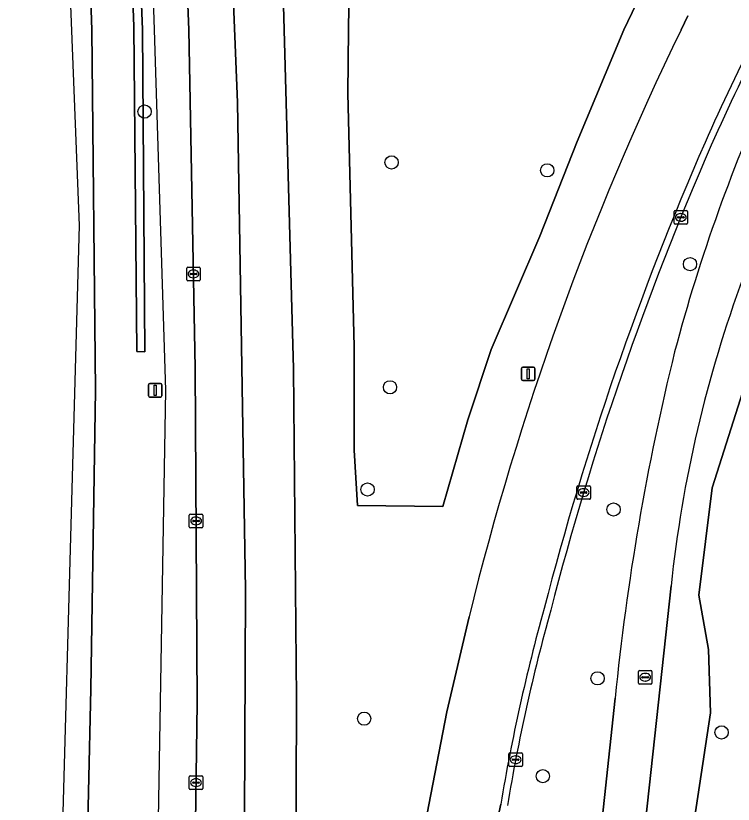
# Model space of a CAD drawing. Extents: x 162082 to 163401, y 388089 to 388636.
# Drawn here: x 162102.3 to 162155.2, y 388192.8 to 388251 of the extents above; entities that cross this region are included whole.
import ezdxf

# ---------------------------------------------------------------- set-up
doc = ezdxf.new("R2010")
doc.units = 0
for name, color, linetype in [('IMGEO_Berm_groen', 7, 'Continuous'), ('IMGEO_Boom', 7, 'Continuous'), ('IMGEO_Fietspad_gesloten', 7, 'Continuous'), ('IMGEO_Groenvoorziening', 7, 'Continuous'), ('IMGEO_Haag', 7, 'Continuous'), ('IMGEO_Hek', 7, 'Continuous'), ('IMGEO_Kolk', 7, 'Continuous'), ('IMGEO_Lichtmast', 7, 'Continuous'), ('IMGEO_Loofbos', 7, 'Continuous'), ('IMGEO_Rijbaan_lokaal_open', 7, 'Continuous'), ('IMGEO_Rijbaan_regionaal_gesloten', 7, 'Continuous'), ('IMGEO_Rioolput', 7, 'Continuous')]:
    doc.layers.add(name, color=color, linetype=linetype)

msp = doc.modelspace()

# ---------------------------------------------------------------- linework, layer by layer
at = {"layer": 'IMGEO_Berm_groen'}
for points in [[(162126.399, 388357.816), (162115.514, 388357.816), (162116.697, 388345.147), (162118.955, 388316.778), (162120.757, 388288.379), (162121.367, 388274.924), (162122.052, 388250), (162122.739, 388224.991), (162122.955, 388200.63), (162122.882, 388179.99), (162122.587, 388168.062), (162122.56, 388166.951), (162122.56, 388166.951)], [(162104.342, 388320.988), (162105.469, 388303.355), (162107.191, 388270.607), (162107.867, 388250), (162108.147, 388223.392), (162107.799, 388201.355), (162107.463, 388186.103), (162106.685, 388169.07), (162106.66, 388168.525), (162110.412, 388168.154), (162110.623, 388172.967), (162111.188, 388172.942), (162110.994, 388168.096), (162115.129, 388167.687)], [(162115.129, 388167.687), (162115.185, 388167.681), (162115.197, 388168.53), (162115.637, 388200.296), (162115.501, 388225.026), (162115.028, 388250), (162114.198, 388270.921), (162112.999, 388293.402), (162111.592, 388315.455)], [(162193.018, 388311.476), (162180.686, 388299.296), (162174.794, 388292.565), (162164.913, 388279.995), (162159.416, 388272.159), (162154.453, 388264.185), (162150.758, 388257.597), (162147.107, 388250), (162143.664, 388241.768), (162140.921, 388234.763), (162137.33, 388226.41), (162135.613, 388221.211), (162133.771, 388214.818), (162127.473, 388214.895), (162127.211, 388218.972), (162127.21, 388226.62), (162126.756, 388245.293), (162126.809, 388250), (162126.865, 388255.1), (162127.17, 388261.503), (162131.88, 388276.058), (162143.113, 388299.11), (162147.83, 388309.193)], [(162207.657, 388306.004), (162193.849, 388291.667), (162195.833, 388289.739), (162185.601, 388278.37), (162179.303, 388271.066), (162173.82, 388263.104), (162169.541, 388255.855), (162166.315, 388250), (162165.112, 388247.818), (162161.634, 388240.291), (162158.829, 388232.574), (162153.616, 388216.204), (162152.635, 388208.277), (162153.36, 388204.265), (162153.504, 388199.591), (162151.506, 388186.435)], [(162151.331, 388250), (162151.84, 388251.042)], [(162122.56, 388166.951), (162128.042, 388166.408), (162128.163, 388167.313), (162128.953, 388173.214), (162134.063, 388199.663), (162135.696, 388206.672)], [(162133.655, 388165.852), (162142.635, 388164.961), (162142.635, 388164.963), (162142.68, 388165.384), (162146.469, 388200.662)]]:
    msp.add_lwpolyline(points, dxfattribs=at)
msp.add_lwpolyline([(162110.975, 388250.254), (162110.214, 388270.794), (162108.335, 388303.624), (162107.41, 388321.076), (162106.04, 388337.271), (162106.888, 388337.32), (162108.037, 388321.434), (162109.051, 388303.654), (162110.766, 388270.838), (162111.602, 388250.03), (162111.788, 388226.246), (162111.192, 388226.261)], close=True, dxfattribs=at)
for centre, radius, start, end in [((162347.23, 388154.825), 217.795, 154.08767, 166.22816), ((162312.5, 388170.811), 173.945, 152.91894, 156.02641), ((162273.166, 388193.916), 126.504, 155.33064, 165.20021), ((162363.419, 388149.87), 228.985, 156.41525, 165.51142), ((162328.02, 388182.653), 182.442, 166.18059, 174.3349), ((162278.165, 388169.399), 141.578, 164.53166, 170.5084)]:
    msp.add_arc(centre, radius, start, end, dxfattribs=at)
at = {"layer": 'IMGEO_Boom'}
for centre in [(162111.764, 388243.967), (162129.982, 388240.22), (162141.465, 388239.632), (162151.994, 388232.706), (162129.864, 388223.617), (162128.212, 388216.074), (162146.356, 388214.601), (162145.176, 388202.134), (162127.958, 388199.157), (162154.324, 388198.145), (162141.135, 388194.91)]:
    msp.add_circle(centre, 0.489, dxfattribs=at)
at = {"layer": 'IMGEO_Fietspad_gesloten'}
msp.add_lwpolyline([(162146.469, 388200.662), (162142.68, 388165.384), (162142.635, 388164.963), (162143.416, 388164.886), (162145.79, 388164.65), (162146.237, 388168.79), (162146.281, 388169.197), (162150.596, 388208.951)], dxfattribs=at)
for centre, radius, start, end in [((162273.166, 388193.916), 126.504, 155.33064, 165.20021), ((162244.129, 388199.115), 94.049, 159.69961, 173.99707), ((162328.02, 388182.653), 182.442, 166.18059, 174.3349)]:
    msp.add_arc(centre, radius, start, end, dxfattribs=at)
at = {"layer": 'IMGEO_Groenvoorziening'}
msp.add_lwpolyline([(162108.037, 388321.434), (162106.888, 388337.32), (162106.04, 388337.271), (162107.41, 388321.076), (162108.335, 388303.624), (162110.214, 388270.794), (162110.975, 388250.254), (162111.192, 388226.261), (162111.788, 388226.246), (162111.602, 388250.03), (162110.766, 388270.838), (162109.051, 388303.654)], close=True, dxfattribs=at)
for points in [[(162156.818, 388168.551), (162155.992, 388168.648), (162155.548, 388168.732), (162155.641, 388169.499), (162149.29, 388170.484), (162151.506, 388186.435), (162153.504, 388199.591), (162153.36, 388204.265), (162152.635, 388208.277), (162153.616, 388216.204), (162158.829, 388232.574), (162161.634, 388240.291), (162165.112, 388247.818), (162166.315, 388250), (162169.541, 388255.855), (162173.82, 388263.104), (162179.303, 388271.066), (162185.601, 388278.37), (162195.833, 388289.739), (162193.849, 388291.667), (162191.53, 388289.26)], [(162150.596, 388208.951), (162146.281, 388169.197), (162146.915, 388167.623), (162147.594, 388166.415)]]:
    msp.add_lwpolyline(points, dxfattribs=at)
msp.add_arc((162244.129, 388199.115), 94.049, 159.69961, 173.99707, dxfattribs=at)
at = {"layer": 'IMGEO_Haag'}
msp.add_lwpolyline([(162108.037, 388321.434), (162106.888, 388337.32), (162106.04, 388337.271), (162107.41, 388321.076), (162108.335, 388303.624), (162110.214, 388270.794), (162110.975, 388250.254), (162111.192, 388226.261), (162111.788, 388226.246), (162111.602, 388250.03), (162110.766, 388270.838), (162109.051, 388303.654)], close=True, dxfattribs=at)
at = {"layer": 'IMGEO_Hek'}
msp.add_lwpolyline([(162102.26, 388391.365), (162103.693, 388379.543), (162107.603, 388338.54), (162108.931, 388321.311), (162110.061, 388303.626), (162111.787, 388270.809), (162112.468, 388250), (162113.297, 388223.395), (162112.358, 388168.71)], dxfattribs=at)
at = {"layer": 'IMGEO_Kolk'}
for p, q in [((162150.815, 388235.737), (162150.815, 388236.589)), ((162150.89, 388236.663), (162151.742, 388236.663)), ((162151.117, 388236.206), (162151.515, 388236.206)), ((162151.303, 388236.443), (162151.328, 388236.443)), ((162151.816, 388236.589), (162151.816, 388235.737)), ((162151.742, 388235.663), (162150.89, 388235.663)), ((162151.074, 388236.157), (162151.074, 388236.169)), ((162151.512, 388236.12), (162151.114, 388236.12)), ((162151.326, 388235.883), (162151.301, 388235.883)), ((162151.558, 388236.169), (162151.558, 388236.157)), ((162114.867, 388231.558), (162114.867, 388232.41)), ((162114.942, 388232.484), (162115.794, 388232.484)), ((162115.355, 388232.264), (162115.38, 388232.264)), ((162115.868, 388232.41), (162115.868, 388231.558)), ((162115.126, 388231.978), (162115.126, 388231.99)), ((162115.564, 388231.941), (162115.166, 388231.941)), ((162115.169, 388232.027), (162115.567, 388232.027)), ((162115.378, 388231.704), (162115.353, 388231.704)), ((162115.61, 388231.99), (162115.61, 388231.978)), ((162115.794, 388231.484), (162114.942, 388231.484)), ((162143.643, 388215.422), (162143.643, 388216.274)), ((162143.718, 388216.348), (162144.57, 388216.348)), ((162143.902, 388215.842), (162143.902, 388215.854)), ((162144.34, 388215.805), (162143.942, 388215.805)), ((162143.945, 388215.891), (162144.343, 388215.891)), ((162144.131, 388216.128), (162144.156, 388216.128)), ((162144.386, 388215.854), (162144.386, 388215.842)), ((162144.644, 388216.274), (162144.644, 388215.422)), ((162144.57, 388215.348), (162143.718, 388215.348)), ((162144.154, 388215.568), (162144.129, 388215.568)), ((162115.061, 388213.326), (162115.061, 388214.178)), ((162115.136, 388214.252), (162115.988, 388214.252)), ((162116.062, 388214.178), (162116.062, 388213.326)), ((162115.32, 388213.746), (162115.32, 388213.758)), ((162115.758, 388213.709), (162115.36, 388213.709)), ((162115.363, 388213.795), (162115.761, 388213.795)), ((162115.549, 388214.032), (162115.574, 388214.032)), ((162115.804, 388213.758), (162115.804, 388213.746)), ((162115.988, 388213.252), (162115.136, 388213.252)), ((162115.572, 388213.472), (162115.547, 388213.472)), ((162138.707, 388196.63), (162139.559, 388196.63)), ((162138.632, 388195.704), (162138.632, 388196.556)), ((162138.891, 388196.124), (162138.891, 388196.136)), ((162139.329, 388196.087), (162138.931, 388196.087)), ((162138.934, 388196.173), (162139.332, 388196.173)), ((162139.12, 388196.41), (162139.145, 388196.41)), ((162139.375, 388196.136), (162139.375, 388196.124)), ((162139.633, 388196.556), (162139.633, 388195.704)), ((162139.559, 388195.63), (162138.707, 388195.63)), ((162139.143, 388195.85), (162139.118, 388195.85)), ((162115.056, 388194.008), (162115.056, 388194.86)), ((162115.131, 388194.934), (162115.983, 388194.934)), ((162116.057, 388194.86), (162116.057, 388194.008)), ((162115.315, 388194.428), (162115.315, 388194.44)), ((162115.753, 388194.391), (162115.355, 388194.391)), ((162115.358, 388194.477), (162115.756, 388194.477)), ((162115.544, 388194.714), (162115.569, 388194.714)), ((162115.799, 388194.44), (162115.799, 388194.428)), ((162115.983, 388193.934), (162115.131, 388193.934)), ((162115.567, 388194.154), (162115.542, 388194.154))]:
    msp.add_line(p, q, dxfattribs=at)
for points in [[(162150.815, 388235.737), (162150.815, 388236.589)], [(162150.89, 388236.663), (162151.742, 388236.663)], [(162151.816, 388236.589), (162151.816, 388235.737)], [(162151.742, 388235.663), (162150.89, 388235.663)], [(162114.867, 388231.558), (162114.867, 388232.41)], [(162114.942, 388232.484), (162115.794, 388232.484)], [(162115.868, 388232.41), (162115.868, 388231.558)], [(162115.794, 388231.484), (162114.942, 388231.484)], [(162143.643, 388215.422), (162143.643, 388216.274)], [(162143.718, 388216.348), (162144.57, 388216.348)], [(162144.644, 388216.274), (162144.644, 388215.422)], [(162144.57, 388215.348), (162143.718, 388215.348)], [(162115.061, 388213.326), (162115.061, 388214.178)], [(162115.136, 388214.252), (162115.988, 388214.252)], [(162116.062, 388214.178), (162116.062, 388213.326)], [(162115.988, 388213.252), (162115.136, 388213.252)], [(162138.707, 388196.63), (162139.559, 388196.63)], [(162138.632, 388195.704), (162138.632, 388196.556)], [(162139.633, 388196.556), (162139.633, 388195.704)], [(162139.559, 388195.63), (162138.707, 388195.63)], [(162115.056, 388194.008), (162115.056, 388194.86)], [(162115.131, 388194.934), (162115.983, 388194.934)], [(162116.057, 388194.86), (162116.057, 388194.008)], [(162115.983, 388193.934), (162115.131, 388193.934)]]:
    msp.add_lwpolyline(points, dxfattribs=at)
for centre, radius, start, end in [((162150.892, 388236.587), 0.0765, 91.55205, 178.44795), ((162150.892, 388236.587), 0.0765, 91.55205, 178.44795), ((162151.114, 388236.166), 0.0403, 85.87752, 175.75265), ((162151.519, 388236.168), 0.0386, 1.73085, 96.63898), ((162151.74, 388236.587), 0.0765, 1.55205, 88.44795), ((162151.74, 388236.587), 0.0765, 1.55205, 88.44795), ((162150.892, 388235.739), 0.0765, 181.55205, 268.44795), ((162150.892, 388235.739), 0.0765, 181.55205, 268.44795), ((162151.111, 388236.156), 0.0366, 178.93798, 274.71019), ((162151.515, 388236.163), 0.043, 264.86636, 352.45326), ((162151.74, 388235.739), 0.0765, 271.55205, 358.44795), ((162151.74, 388235.739), 0.0765, 271.55205, 358.44795), ((162114.944, 388232.408), 0.0765, 91.55205, 178.44795), ((162114.944, 388232.408), 0.0765, 91.55205, 178.44795), ((162115.792, 388232.408), 0.0765, 1.55205, 88.44795), ((162115.792, 388232.408), 0.0765, 1.55205, 88.44795), ((162114.944, 388231.56), 0.0765, 181.55205, 268.44795), ((162114.944, 388231.56), 0.0765, 181.55205, 268.44795), ((162115.166, 388231.987), 0.0403, 85.87752, 175.75265), ((162115.163, 388231.977), 0.0366, 178.93798, 274.71019), ((162115.567, 388231.984), 0.043, 264.86636, 352.45326), ((162115.571, 388231.989), 0.0386, 1.73085, 96.63898), ((162115.792, 388231.56), 0.0765, 271.55205, 358.44795), ((162115.792, 388231.56), 0.0765, 271.55205, 358.44795), ((162143.72, 388216.272), 0.0765, 91.55205, 178.44795), ((162143.72, 388216.272), 0.0765, 91.55205, 178.44795), ((162143.942, 388215.851), 0.0403, 85.87752, 175.75265), ((162143.939, 388215.841), 0.0366, 178.93798, 274.71019), ((162144.343, 388215.848), 0.043, 264.86636, 352.45326), ((162144.347, 388215.853), 0.0386, 1.73085, 96.63898), ((162144.568, 388216.272), 0.0765, 1.55205, 88.44795), ((162144.568, 388216.272), 0.0765, 1.55205, 88.44795), ((162143.72, 388215.424), 0.0765, 181.55205, 268.44795), ((162143.72, 388215.424), 0.0765, 181.55205, 268.44795), ((162144.568, 388215.424), 0.0765, 271.55205, 358.44795), ((162144.568, 388215.424), 0.0765, 271.55205, 358.44795), ((162115.138, 388214.176), 0.0765, 91.55205, 178.44795), ((162115.138, 388214.176), 0.0765, 91.55205, 178.44795), ((162115.986, 388214.176), 0.0765, 1.55205, 88.44795), ((162115.986, 388214.176), 0.0765, 1.55205, 88.44795), ((162115.36, 388213.755), 0.0403, 85.87752, 175.75265), ((162115.357, 388213.745), 0.0366, 178.93798, 274.71019), ((162115.761, 388213.752), 0.043, 264.86636, 352.45326), ((162115.765, 388213.757), 0.0386, 1.73085, 96.63898), ((162115.138, 388213.328), 0.0765, 181.55205, 268.44795), ((162115.138, 388213.328), 0.0765, 181.55205, 268.44795), ((162115.986, 388213.328), 0.0765, 271.55205, 358.44795), ((162115.986, 388213.328), 0.0765, 271.55205, 358.44795), ((162138.709, 388196.554), 0.0765, 91.55205, 178.44795), ((162138.709, 388196.554), 0.0765, 91.55205, 178.44795), ((162139.557, 388196.554), 0.0765, 1.55205, 88.44795), ((162139.557, 388196.554), 0.0765, 1.55205, 88.44795), ((162138.931, 388196.133), 0.0403, 85.87752, 175.75265), ((162138.928, 388196.123), 0.0366, 178.93798, 274.71019), ((162139.332, 388196.13), 0.043, 264.86636, 352.45326), ((162139.336, 388196.135), 0.0386, 1.73085, 96.63898), ((162138.709, 388195.706), 0.0765, 181.55205, 268.44795), ((162138.709, 388195.706), 0.0765, 181.55205, 268.44795), ((162139.557, 388195.706), 0.0765, 271.55205, 358.44795), ((162139.557, 388195.706), 0.0765, 271.55205, 358.44795), ((162115.133, 388194.858), 0.0765, 91.55205, 178.44795), ((162115.133, 388194.858), 0.0765, 91.55205, 178.44795), ((162115.981, 388194.858), 0.0765, 1.55205, 88.44795), ((162115.981, 388194.858), 0.0765, 1.55205, 88.44795), ((162115.355, 388194.437), 0.0403, 85.87752, 175.75265), ((162115.352, 388194.427), 0.0366, 178.93798, 274.71019), ((162115.756, 388194.434), 0.043, 264.86636, 352.45326), ((162115.76, 388194.439), 0.0386, 1.73085, 96.63898), ((162115.133, 388194.01), 0.0765, 181.55205, 268.44795), ((162115.133, 388194.01), 0.0765, 181.55205, 268.44795), ((162115.981, 388194.01), 0.0765, 271.55205, 358.44795), ((162115.981, 388194.01), 0.0765, 271.55205, 358.44795)]:
    msp.add_arc(centre, radius, start, end, dxfattribs=at)
for centre, major_axis, ratio, start_param, end_param in [((162151.302, 388236.163), (-0.387, 0.002), 0.722429, 4.712389, 7.853982), ((162151.327, 388236.163), (-0.39, 0.002), 0.717154, 1.570796, 4.712389), ((162115.354, 388231.984), (-0.387, 0.002), 0.722429, 4.712389, 7.853982), ((162115.379, 388231.984), (-0.39, 0.002), 0.717154, 1.570796, 4.712389), ((162144.13, 388215.848), (-0.387, 0.002), 0.722429, 4.712389, 7.853982), ((162144.155, 388215.848), (-0.39, 0.002), 0.717154, 1.570796, 4.712389), ((162115.548, 388213.752), (-0.387, 0.002), 0.722429, 4.712389, 7.853982), ((162115.573, 388213.752), (-0.39, 0.002), 0.717154, 1.570796, 4.712389), ((162139.119, 388196.13), (-0.387, 0.002), 0.722429, 4.712389, 7.853982), ((162139.144, 388196.13), (-0.39, 0.002), 0.717154, 1.570796, 4.712389), ((162115.543, 388194.434), (-0.387, 0.002), 0.722429, 4.712389, 7.853982), ((162115.568, 388194.434), (-0.39, 0.002), 0.717154, 1.570796, 4.712389)]:
    msp.add_ellipse(centre, major_axis=major_axis, ratio=ratio, start_param=start_param, end_param=end_param, dxfattribs=at)
at = {"layer": 'IMGEO_Lichtmast'}
for p, q in [((162139.563, 388224.213), (162139.563, 388225.013)), ((162139.563, 388225.013), (162139.563, 388224.213)), ((162139.663, 388225.113), (162140.453, 388225.113)), ((162140.453, 388225.113), (162139.663, 388225.113)), ((162140.553, 388225.013), (162140.553, 388224.213)), ((162140.553, 388224.213), (162140.553, 388225.013)), ((162140.453, 388224.113), (162139.663, 388224.113)), ((162139.663, 388224.113), (162140.453, 388224.113)), ((162112.045, 388222.998), (162112.045, 388223.798)), ((162112.045, 388223.798), (162112.045, 388222.998)), ((162112.145, 388223.898), (162112.935, 388223.898)), ((162112.935, 388223.898), (162112.145, 388223.898)), ((162113.035, 388223.798), (162113.035, 388222.998)), ((162113.035, 388222.998), (162113.035, 388223.798)), ((162112.935, 388222.898), (162112.145, 388222.898)), ((162112.145, 388222.898), (162112.935, 388222.898))]:
    msp.add_line(p, q, dxfattribs=at)
for points in [[(162139.983, 388224.988), (162140.133, 388224.988), (162140.133, 388224.238), (162139.983, 388224.238), (162139.983, 388224.988)], [(162112.465, 388223.773), (162112.615, 388223.773), (162112.615, 388223.023), (162112.465, 388223.023), (162112.465, 388223.773)]]:
    msp.add_lwpolyline(points, dxfattribs=at)
for centre, start, end in [((162139.663, 388225.013), 90, 180), ((162139.663, 388225.013), 90, 180), ((162140.453, 388225.013), 0, 90), ((162140.453, 388225.013), 360, 90), ((162139.663, 388224.213), 180, 270), ((162139.663, 388224.213), 180, 270), ((162140.453, 388224.213), 270, 0), ((162140.453, 388224.213), 270, 0), ((162112.145, 388223.798), 90, 180), ((162112.145, 388223.798), 90, 180), ((162112.935, 388223.798), 0, 90), ((162112.935, 388223.798), 360, 90), ((162112.145, 388222.998), 180, 270), ((162112.145, 388222.998), 180, 270), ((162112.935, 388222.998), 270, 0), ((162112.935, 388222.998), 270, 0)]:
    msp.add_arc(centre, 0.1, start, end, dxfattribs=at)
at = {"layer": 'IMGEO_Loofbos'}
msp.add_lwpolyline([(162147.83, 388309.193), (162143.113, 388299.11), (162131.88, 388276.058), (162127.17, 388261.503), (162126.865, 388255.1), (162126.809, 388250), (162126.756, 388245.293), (162127.21, 388226.62), (162127.211, 388218.972), (162127.473, 388214.895), (162133.771, 388214.818), (162135.613, 388221.211), (162137.33, 388226.41), (162140.921, 388234.763), (162143.664, 388241.768), (162147.107, 388250), (162150.758, 388257.597), (162154.453, 388264.185), (162159.416, 388272.159), (162164.913, 388279.995), (162174.794, 388292.565), (162180.686, 388299.296), (162193.018, 388311.476)], dxfattribs=at)
at = {"layer": 'IMGEO_Rijbaan_lokaal_open'}
msp.add_lwpolyline([(162138.035, 388192.841), (162136.62, 388186.299), (162134.647, 388175.833), (162133.597, 388169.209), (162133.254, 388166.629), (162133.157, 388165.901), (162133.655, 388165.852)], dxfattribs=at)
for centre, radius, start, end in [((162311.152, 388171.471), 172.945, 152.99495, 156.04573), ((162312.5, 388170.811), 173.945, 152.91894, 156.02641), ((162363.429, 388149.867), 229.496, 156.41562, 165.51059), ((162363.419, 388149.87), 228.985, 156.41525, 165.51142), ((162276.156, 388169.841), 140.023, 164.48887, 170.54592), ((162278.165, 388169.399), 141.578, 164.53166, 170.5084)]:
    msp.add_arc(centre, radius, start, end, dxfattribs=at)
at = {"layer": 'IMGEO_Rijbaan_regionaal_gesloten'}
for points in [[(162104.064, 388308.678), (162106.934, 388235.552), (162105.092, 388169.227), (162106.685, 388169.07), (162107.463, 388186.103), (162107.799, 388201.355), (162108.147, 388223.392), (162107.867, 388250), (162107.191, 388270.607), (162105.469, 388303.355), (162104.342, 388320.988)], [(162115.906, 388303.755), (162117.183, 388280.066), (162118.611, 388244.643), (162119.213, 388208.669), (162119.065, 388174.889), (162118.865, 388168.298), (162122.587, 388168.062), (162122.882, 388179.99), (162122.955, 388200.63), (162122.739, 388224.991), (162122.052, 388250), (162121.367, 388274.924), (162120.757, 388288.379), (162118.955, 388316.778)], [(162111.592, 388315.455), (162112.999, 388293.402), (162114.198, 388270.921), (162115.028, 388250), (162115.501, 388225.026), (162115.637, 388200.296), (162115.197, 388168.53), (162118.865, 388168.298), (162119.065, 388174.889), (162119.213, 388208.669), (162118.611, 388244.643), (162117.183, 388280.066), (162115.906, 388303.755)], [(162151.84, 388251.042), (162151.331, 388250)], [(162135.696, 388206.672), (162134.063, 388199.663), (162128.953, 388173.214), (162128.163, 388167.313), (162133.254, 388166.629), (162133.597, 388169.209), (162134.647, 388175.833), (162136.62, 388186.299), (162138.035, 388192.841)]]:
    msp.add_lwpolyline(points, dxfattribs=at)
for centre, radius, start, end in [((162347.23, 388154.825), 217.795, 154.08767, 166.22816), ((162311.152, 388171.471), 172.945, 152.99495, 156.04573), ((162363.429, 388149.867), 229.496, 156.41562, 165.51059), ((162276.156, 388169.841), 140.023, 164.48887, 170.54592)]:
    msp.add_arc(centre, radius, start, end, dxfattribs=at)
at = {"layer": 'IMGEO_Rioolput'}
for p, q in [((162148.188, 388201.787), (162148.188, 388202.639)), ((162148.263, 388202.713), (162149.115, 388202.713)), ((162148.676, 388202.493), (162148.701, 388202.493)), ((162149.189, 388202.639), (162149.189, 388201.787)), ((162148.447, 388202.207), (162148.447, 388202.219)), ((162148.885, 388202.17), (162148.487, 388202.17)), ((162148.49, 388202.256), (162148.888, 388202.256)), ((162148.699, 388201.933), (162148.674, 388201.933)), ((162148.931, 388202.219), (162148.931, 388202.207)), ((162149.115, 388201.713), (162148.263, 388201.713))]:
    msp.add_line(p, q, dxfattribs=at)
for points in [[(162148.188, 388201.787), (162148.188, 388202.639)], [(162148.263, 388202.713), (162149.115, 388202.713)], [(162149.189, 388202.639), (162149.189, 388201.787)], [(162149.115, 388201.713), (162148.263, 388201.713)]]:
    msp.add_lwpolyline(points, dxfattribs=at)
for centre, radius, start, end in [((162148.265, 388202.637), 0.0765, 91.55205, 178.44795), ((162148.265, 388202.637), 0.0765, 91.55205, 178.44795), ((162149.113, 388202.637), 0.0765, 1.55205, 88.44795), ((162149.113, 388202.637), 0.0765, 1.55205, 88.44795), ((162148.487, 388202.216), 0.0403, 85.87752, 175.75265), ((162148.484, 388202.206), 0.0366, 178.93798, 274.71019), ((162148.888, 388202.213), 0.043, 264.86636, 352.45326), ((162148.892, 388202.218), 0.0386, 1.73085, 96.63898), ((162148.265, 388201.789), 0.0765, 181.55205, 268.44795), ((162148.265, 388201.789), 0.0765, 181.55205, 268.44795), ((162149.113, 388201.789), 0.0765, 271.55205, 358.44795), ((162149.113, 388201.789), 0.0765, 271.55205, 358.44795)]:
    msp.add_arc(centre, radius, start, end, dxfattribs=at)
for centre, major_axis, ratio, start_param, end_param in [((162148.675, 388202.213), (-0.387, 0.002), 0.722429, 4.712389, 7.853982), ((162148.7, 388202.213), (-0.39, 0.002), 0.717154, 1.570796, 4.712389)]:
    msp.add_ellipse(centre, major_axis=major_axis, ratio=ratio, start_param=start_param, end_param=end_param, dxfattribs=at)

doc.saveas('drawing.dxf')
